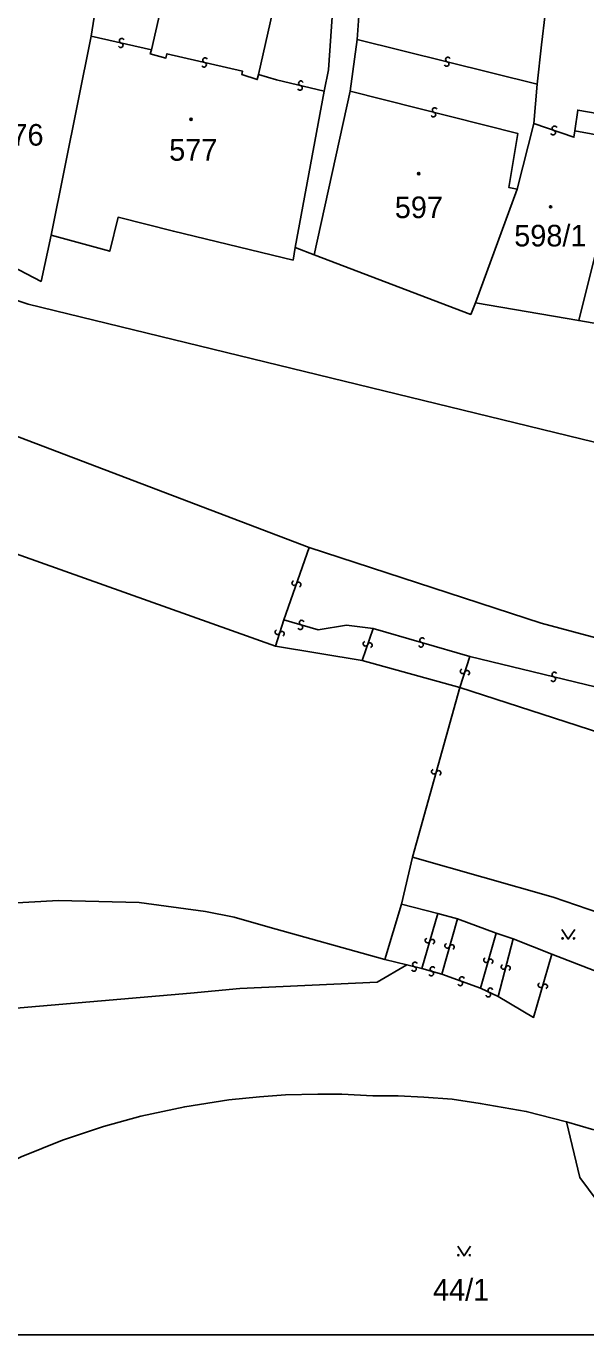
# Model space of a CAD drawing. Extents: x -600309 to -598967, y -1161267 to -1160292.
# Drawn here: x -599819 to -599774.9, y -1161267 to -1161164 of the extents above; entities that cross this region are included whole.
import ezdxf

# ---------------------------------------------------------------- set-up
doc = ezdxf.new("R2010")
doc.units = 0
for name, color, linetype in [('Level 1', 7, 'Continuous'), ('Level 13', 7, 'Continuous'), ('Level 3', 7, 'Continuous'), ('Level 4', 7, 'Continuous'), ('Level 5', 7, 'Continuous'), ('Level 60', 7, 'Continuous'), ('Vrstva 60', 7, 'Continuous'), ('Vrstva 63', 7, 'Continuous')]:
    doc.layers.add(name, color=color, linetype=linetype)

msp = doc.modelspace()

# ---------------------------------------------------------------- linework, layer by layer
at = {"layer": 'Level 1'}
for points in [[(-600308.54, -1161016.58), (-600293.63, -1161026), (-600269.66, -1161037.42), (-600029.19, -1161135.15), (-600013.53, -1161140.37), (-599983.56, -1161149.75), (-599958.61, -1161155.76), (-599866.12, -1161178.6), (-599796.72, -1161205.03)], [(-600061.36, -1161110.25), (-600061.66, -1161110.46), (-600061.42, -1161112.61), (-600060.19, -1161113.93), (-600035.23, -1161124.14), (-600027.25, -1161127.68), (-600022.21, -1161129.09), (-599992.6, -1161138.37), (-599975.05, -1161143.25), (-599941.16, -1161151.69), (-599908.68, -1161159.77), (-599906.46, -1161160.46), (-599904.58, -1161161.31), (-599900.76, -1161162.29), (-599898.7, -1161162.24), (-599865.5, -1161170.1), (-599818.82, -1161185.87), (-599739.03, -1161205.3), (-599702.32, -1161201.68)], [(-599699.51, -1161214.79), (-599702.32, -1161201.68), (-599739.03, -1161205.3), (-599818.82, -1161185.87), (-599865.5, -1161170.1), (-599898.7, -1161162.24), (-599900.76, -1161162.29), (-599904.58, -1161161.31), (-599906.46, -1161160.46), (-599908.68, -1161159.77), (-599941.16, -1161151.69), (-599975.05, -1161143.25), (-599992.6, -1161138.37), (-600022.21, -1161129.09), (-600027.25, -1161127.68), (-600035.23, -1161124.14), (-600060.19, -1161113.93), (-600061.42, -1161112.61), (-600061.66, -1161110.46)], [(-599793.64, -1161145.02), (-599795.18, -1161167.41), (-599795.54, -1161169.09)], [(-599778.46, -1161157.77), (-599777.55, -1161158.16), (-599778.41, -1161165.42), (-599778.75, -1161168.52)], [(-599813.48, -1161162.26), (-599813.86, -1161164.75)], [(-599792.92, -1161165), (-599792.82, -1161163.53)], [(-599813.86, -1161164.75), (-599817.03, -1161180.41)], [(-599792.92, -1161165), (-599793.48, -1161169.09)], [(-599778.75, -1161168.52), (-599779.03, -1161171.64)], [(-599795.54, -1161169.09), (-599797.8, -1161181.4)], [(-599793.48, -1161169.09), (-599796.32, -1161181.96)], [(-599779.03, -1161171.64), (-599780.35, -1161176.79)], [(-599771.95, -1161172.91), (-599775.49, -1161187.15)], [(-599817.03, -1161180.41), (-599817.81, -1161184.06), (-599825.32, -1161180.15), (-599824.43, -1161176.22)], [(-599780.35, -1161176.79), (-599783.62, -1161185.74)], [(-599797.8, -1161181.4), (-599797.98, -1161182.38), (-599807.4, -1161180.11), (-599811.75, -1161179.01), (-599812.41, -1161181.69), (-599817.03, -1161180.41)], [(-599796.32, -1161181.96), (-599797.8, -1161181.4)], [(-599783.62, -1161185.74), (-599783.99, -1161186.66), (-599796.32, -1161181.96)], [(-599783.62, -1161185.74), (-599775.49, -1161187.15)], [(-599767.96, -1161188.46), (-599775.49, -1161187.15)], [(-599868.39, -1161187.94), (-599854.87, -1161193.03), (-599799.36, -1161212.78)], [(-599796.72, -1161205.03), (-599778.44, -1161210.97), (-599745.25, -1161219.88)], [(-599792.54, -1161213.92), (-599799.36, -1161212.78)], [(-599784.84, -1161216.05), (-599792.54, -1161213.92)], [(-599784.84, -1161216.05), (-599772.79, -1161219.97), (-599769.54, -1161221.11), (-599765.57, -1161222.62), (-599761.09, -1161224.86), (-599756.93, -1161227.27), (-599752.12, -1161230.48), (-599747.56, -1161234.36), (-599745.4, -1161236.66), (-599743.78, -1161238.55)], [(-599789.44, -1161233.1), (-599788.57, -1161229.41)], [(-599740.19, -1161258.49), (-599741.07, -1161257.32), (-599744.3, -1161253.36), (-599748.22, -1161249.46), (-599751.38, -1161246.44), (-599755.22, -1161243.29), (-599757.94, -1161241.49), (-599760.76, -1161239.75), (-599769.23, -1161235.4), (-599777.51, -1161232.57), (-599788.57, -1161229.41)], [(-599855.43, -1161231.13), (-599851.48, -1161233.14), (-599847.27, -1161234.22), (-599843.59, -1161234.35), (-599816.43, -1161232.83), (-599810.09, -1161232.98), (-599804.88, -1161233.68), (-599802.61, -1161234.14), (-599799.96, -1161234.89), (-599790.76, -1161237.46)], [(-599790.76, -1161237.46), (-599789.44, -1161233.1)], [(-599789.44, -1161233.1), (-599786.59, -1161233.86)], [(-599785.03, -1161234.27), (-599786.59, -1161233.86)], [(-599785.03, -1161234.27), (-599781.99, -1161235.4)], [(-599780.64, -1161235.83), (-599781.99, -1161235.4)], [(-599780.64, -1161235.83), (-599777.61, -1161237.06)], [(-599790.76, -1161237.46), (-599789.02, -1161237.89)], [(-599740.19, -1161258.49), (-599740.68, -1161258.38), (-599743.02, -1161255.96), (-599745.48, -1161253.71), (-599748.3, -1161251.32), (-599751.25, -1161249.18), (-599754.01, -1161247.38), (-599757.44, -1161245.41), (-599760.36, -1161243.95), (-599769.82, -1161240.06), (-599777.61, -1161237.06)], [(-599860.57, -1161241.83), (-599828.93, -1161242.08), (-599806.04, -1161240.12), (-599802.17, -1161239.75), (-599791.37, -1161239.26), (-599789.02, -1161237.89)], [(-599826.94, -1161257.17), (-599825.65, -1161256.39), (-599822.28, -1161254.49), (-599819.37, -1161253), (-599816.13, -1161251.7), (-599812.89, -1161250.62), (-599809.96, -1161249.8), (-599806.5, -1161249.07), (-599803.03, -1161248.52), (-599800.62, -1161248.28), (-599798.56, -1161248.13), (-599796.02, -1161248.08), (-599794.15, -1161248.07), (-599791.71, -1161248.2), (-599789.71, -1161248.21), (-599787.69, -1161248.32), (-599785.46, -1161248.47), (-599783.24, -1161248.8), (-599779.62, -1161249.44), (-599776.45, -1161250.26)], [(-599776.45, -1161250.26), (-599774.31, -1161250.88)]]:
    msp.add_lwpolyline(points, dxfattribs=at)
at = {"layer": 'Level 13'}
for centre, start, end in [((-599811.54, -1161165.47), 204.2964, 76.8864), ((-599811.46, -1161165.11), 24.5109, 256.6089), ((-599804.9, -1161166.64), 24.364, 256.462), ((-599785.79, -1161166.58), 23.2077, 255.7977), ((-599804.98, -1161167), 204.1495, 76.7395), ((-599785.89, -1161166.94), 203.4221, 75.5201), ((-599797.44, -1161168.82), 203.5928, 76.1828), ((-599797.36, -1161168.46), 23.8073, 255.9053), ((-599786.93, -1161170.93), 203.0301, 75.6201), ((-599786.83, -1161170.57), 23.2445, 255.3425), ((-599777.39, -1161172.01), 18.6662, 250.7642), ((-599777.51, -1161172.35), 198.4518, 71.0418), ((-599797.88, -1161207.82), 108.1859, 340.2839), ((-599797.54, -1161207.94), 287.9715, 160.5615), ((-599797.3, -1161210.94), 21.0636, 253.1616), ((-599799.21, -1161211.69), 109.6079, 341.7059), ((-599798.85, -1161211.81), 289.3934, 161.9834), ((-599797.4, -1161211.3), 200.8492, 73.4392), ((-599792.27, -1161212.6), 108.396, 340.494), ((-599791.93, -1161212.72), 288.1815, 160.7715), ((-599787.91, -1161212.68), 200.9646, 73.5546), ((-599787.81, -1161212.32), 21.179, 253.277), ((-599784.63, -1161214.77), 109.713, 341.811), ((-599784.27, -1161214.89), 289.4985, 162.0885), ((-599777.41, -1161215.03), 23.6738, 255.7718), ((-599777.5, -1161215.39), 203.4593, 76.0493), ((-599786.89, -1161222.68), 111.7734, 343.8714), ((-599786.53, -1161222.78), 291.559, 164.149), ((-599787.39, -1161235.97), 111.3573, 343.4553), ((-599787.03, -1161236.07), 291.1428, 163.7328), ((-599785.84, -1161236.39), 111.3404, 343.4384), ((-599785.48, -1161236.49), 291.1259, 163.7159), ((-599788.38, -1161237.86), 23.6769, 255.7749), ((-599782.79, -1161237.52), 111.2129, 343.8029), ((-599782.43, -1161237.62), 291.4273, 163.5253), ((-599788.47, -1161238.22), 203.4624, 76.0524), ((-599787.1, -1161238.58), 201.525, 73.623), ((-599787, -1161238.22), 21.3106, 253.9006), ((-599784.69, -1161239.01), 17.2088, 249.3068), ((-599781.42, -1161238.05), 112.5982, 344.6962), ((-599781.06, -1161238.15), 292.3837, 164.9737), ((-599784.82, -1161239.35), 196.9944, 69.5844), ((-599782.45, -1161239.89), 12.4354, 245.0254), ((-599778.5, -1161239.49), 111.1064, 343.6964), ((-599778.14, -1161239.59), 291.3208, 163.4188), ((-599782.61, -1161240.23), 192.6499, 64.7479)]:
    msp.add_arc(centre, 0.184, start, end, dxfattribs=at)
at = {"layer": 'Level 3'}
for points in [[(-599809.13, -1161165.83), (-599806.27, -1161153.26), (-599797.9, -1161155.31), (-599800.71, -1161167.76)], [(-599813.86, -1161164.75), (-599809.13, -1161165.83)], [(-599778.75, -1161168.52), (-599792.92, -1161165)], [(-599809.13, -1161165.83), (-599809.22, -1161166.15), (-599807.98, -1161166.47), (-599807.9, -1161166.13), (-599801.97, -1161167.5), (-599802, -1161167.77), (-599800.8, -1161168.17), (-599800.71, -1161167.76)], [(-599800.71, -1161167.76), (-599799.27, -1161168.19), (-599795.54, -1161169.09)], [(-599793.48, -1161169.09), (-599780.29, -1161172.41), (-599780.99, -1161176.67), (-599780.35, -1161176.79)], [(-599775.81, -1161172.21), (-599775.57, -1161170.57), (-599771.92, -1161171.21)], [(-599779.03, -1161171.64), (-599775.87, -1161172.71), (-599775.81, -1161172.21)], [(-599775.81, -1161172.21), (-599771.95, -1161172.91)], [(-599798.7, -1161210.72), (-599796.72, -1161205.03)], [(-599799.36, -1161212.78), (-599798.7, -1161210.72)], [(-599798.7, -1161210.72), (-599796, -1161211.51), (-599793.76, -1161211.15), (-599791.67, -1161211.39)], [(-599792.54, -1161213.92), (-599791.67, -1161211.39)], [(-599791.67, -1161211.39), (-599784.06, -1161213.6)], [(-599784.84, -1161216.05), (-599784.06, -1161213.6)], [(-599784.06, -1161213.6), (-599770.85, -1161216.82), (-599760.1, -1161219.61), (-599750.09, -1161222.32), (-599748.32, -1161223.05), (-599746.73, -1161224.06), (-599745.32, -1161225.55), (-599739.8, -1161231.05), (-599739.38, -1161232.56), (-599739.65, -1161234.25), (-599740.24, -1161235.33), (-599740.92, -1161236.01)], [(-599788.57, -1161229.41), (-599784.84, -1161216.05)], [(-599787.83, -1161238.18), (-599786.59, -1161233.86)], [(-599786.28, -1161238.62), (-599785.03, -1161234.27)], [(-599781.99, -1161235.4), (-599783.23, -1161239.74)], [(-599781.84, -1161240.38), (-599780.64, -1161235.83)], [(-599777.61, -1161237.06), (-599779.04, -1161242.03), (-599781.84, -1161240.38)], [(-599789.02, -1161237.89), (-599787.83, -1161238.18)], [(-599786.28, -1161238.62), (-599787.83, -1161238.18)], [(-599786.28, -1161238.62), (-599783.23, -1161239.74)], [(-599781.84, -1161240.38), (-599783.23, -1161239.74)], [(-599763.94, -1161267.03), (-599764.76, -1161265.05), (-599767.23, -1161262.52), (-599770.51, -1161260.15), (-599773.37, -1161257.41), (-599775.41, -1161254.63), (-599776.45, -1161250.26)]]:
    msp.add_lwpolyline(points, dxfattribs=at)
at = {"layer": 'Level 5'}
for points in [[(-599776.81, -1161235.11), (-599776.31, -1161235.86), (-599775.81, -1161235.11)], [(-599785.01, -1161260.06), (-599784.51, -1161260.81), (-599784.01, -1161260.06)]]:
    msp.add_lwpolyline(points, dxfattribs=at)
for centre, radius in [((-599806, -1161171.3), 0.09), ((-599806, -1161171.3), 0.0521), ((-599788.08, -1161175.57), 0.09), ((-599788.08, -1161175.57), 0.0521), ((-599777.71, -1161178.19), 0.09), ((-599777.71, -1161178.19), 0.0521), ((-599776.76, -1161235.81), 0.05), ((-599775.86, -1161235.81), 0.05), ((-599784.96, -1161260.76), 0.05), ((-599784.06, -1161260.76), 0.05)]:
    msp.add_circle(centre, radius, dxfattribs=at)
at = {"layer": 'Level 60'}
for points in [[(-599778.27, -1161140.53), (-599777.52, -1161131.02), (-599771.28, -1161131.52), (-599771.92, -1161171.21), (-599771.95, -1161172.91), (-599775.49, -1161187.15), (-599783.62, -1161185.74), (-599780.35, -1161176.79), (-599779.03, -1161171.64), (-599778.75, -1161168.52), (-599778.41, -1161165.42), (-599777.55, -1161158.16), (-599778.46, -1161157.77), (-599778.86, -1161157.49)], [(-599763.21, -1161132.16), (-599762.46, -1161132.23), (-599763.3, -1161144.19), (-599767.27, -1161188.58), (-599767.96, -1161188.46), (-599775.49, -1161187.15), (-599771.95, -1161172.91), (-599771.92, -1161171.21), (-599771.28, -1161131.52)], [(-599795.18, -1161167.41), (-599793.64, -1161145.02), (-599793.23, -1161139.52), (-599792.26, -1161139.56), (-599790.71, -1161139.77), (-599791.49, -1161142.45), (-599792.29, -1161155.55), (-599792.82, -1161163.53), (-599792.92, -1161165), (-599793.48, -1161169.09), (-599796.32, -1161181.96), (-599797.8, -1161181.4), (-599795.54, -1161169.09)], [(-599813.48, -1161162.26), (-599811.83, -1161151.63), (-599810.43, -1161141.95), (-599804.53, -1161143.03), (-599793.64, -1161145.02), (-599795.18, -1161167.41), (-599795.54, -1161169.09), (-599797.8, -1161181.4), (-599797.98, -1161182.38), (-599807.4, -1161180.11), (-599811.75, -1161179.01), (-599812.41, -1161181.69), (-599817.03, -1161180.41), (-599813.86, -1161164.75)], [(-599821.09, -1161150.4), (-599820.52, -1161146.98), (-599817.41, -1161147.49), (-599817.9, -1161150.94), (-599813.63, -1161151.49), (-599811.83, -1161151.63), (-599813.48, -1161162.26), (-599813.86, -1161164.75), (-599817.03, -1161180.41), (-599817.81, -1161184.06), (-599825.32, -1161180.15), (-599824.43, -1161176.22), (-599823, -1161169.93), (-599820.85, -1161160.75), (-599819.98, -1161157), (-599819.81, -1161156.13), (-599819.38, -1161154.09), (-599819.25, -1161150.71)], [(-599793.48, -1161169.09), (-599792.92, -1161165), (-599792.82, -1161163.53), (-599792.29, -1161155.55), (-599789.37, -1161155.97), (-599778.86, -1161157.49), (-599778.46, -1161157.77), (-599777.55, -1161158.16), (-599778.41, -1161165.42), (-599778.75, -1161168.52), (-599779.03, -1161171.64), (-599780.35, -1161176.79), (-599783.62, -1161185.74), (-599783.99, -1161186.66), (-599796.32, -1161181.96)], [(-599847.27, -1161234.22), (-599843.59, -1161234.35), (-599816.43, -1161232.83), (-599810.09, -1161232.98), (-599804.88, -1161233.68), (-599802.61, -1161234.14), (-599799.96, -1161234.89), (-599790.76, -1161237.46), (-599789.02, -1161237.89), (-599791.37, -1161239.26), (-599802.17, -1161239.75), (-599806.04, -1161240.12), (-599828.93, -1161242.08), (-599860.57, -1161241.83), (-599855.43, -1161231.13), (-599851.48, -1161233.14)]]:
    msp.add_lwpolyline(points, close=True, dxfattribs=at)
for points in [[(-599739.03, -1161205.3), (-599818.82, -1161185.87), (-599865.5, -1161170.1), (-599898.7, -1161162.24), (-599900.76, -1161162.29), (-599904.58, -1161161.31), (-599906.46, -1161160.46), (-599908.68, -1161159.77), (-599941.16, -1161151.69), (-599975.05, -1161143.25), (-599992.6, -1161138.37)], [(-599880.83, -1161163.77), (-599880.91, -1161164.07), (-599869.18, -1161166.71), (-599869.1, -1161166.47), (-599864.52, -1161167.46), (-599847.55, -1161171.72), (-599833.82, -1161175.05), (-599833.66, -1161174.3), (-599830.66, -1161174.89), (-599827.67, -1161175.53), (-599824.43, -1161176.22), (-599825.32, -1161180.15), (-599817.81, -1161184.06), (-599817.03, -1161180.41), (-599812.41, -1161181.69), (-599811.75, -1161179.01), (-599807.4, -1161180.11), (-599797.98, -1161182.38), (-599797.8, -1161181.4), (-599796.32, -1161181.96), (-599783.99, -1161186.66), (-599783.62, -1161185.74), (-599775.49, -1161187.15), (-599767.96, -1161188.46)], [(-599769.82, -1161240.06), (-599777.61, -1161237.06), (-599780.64, -1161235.83), (-599781.99, -1161235.4), (-599785.03, -1161234.27), (-599786.59, -1161233.86), (-599789.44, -1161233.1), (-599788.57, -1161229.41), (-599777.51, -1161232.57), (-599769.23, -1161235.4)]]:
    msp.add_lwpolyline(points, dxfattribs=at)
at = {"layer": 'Vrstva 60'}
for points in [[(-599745.25, -1161219.88), (-599778.44, -1161210.97), (-599796.72, -1161205.03), (-599866.12, -1161178.6), (-599958.61, -1161155.76), (-599983.56, -1161149.75), (-600013.53, -1161140.37), (-600029.19, -1161135.15), (-600269.66, -1161037.42)], [(-600269.66, -1161037.42), (-600029.19, -1161135.15), (-600013.53, -1161140.37), (-599983.56, -1161149.75), (-599958.61, -1161155.76), (-599866.12, -1161178.6), (-599796.72, -1161205.03), (-599778.44, -1161210.97), (-599745.25, -1161219.88)], [(-600189.74, -1161080.33), (-600110.03, -1161111.48), (-600017.61, -1161148.92), (-599998.66, -1161155.17), (-599968.04, -1161161.44), (-599947.72, -1161166.65), (-599940.7, -1161168.31), (-599932.71, -1161170.39), (-599873.45, -1161186.23), (-599868.39, -1161187.94), (-599854.87, -1161193.03), (-599799.36, -1161212.78), (-599792.54, -1161213.92), (-599784.84, -1161216.05), (-599772.79, -1161219.97)], [(-599772.79, -1161219.97), (-599784.84, -1161216.05), (-599792.54, -1161213.92), (-599799.36, -1161212.78), (-599854.87, -1161193.03), (-599868.39, -1161187.94), (-599873.45, -1161186.23), (-599932.71, -1161170.39), (-599940.7, -1161168.31), (-599947.72, -1161166.65), (-599968.04, -1161161.44), (-599998.66, -1161155.17), (-600017.61, -1161148.92), (-600110.03, -1161111.48), (-600189.74, -1161080.33)], [(-599739.03, -1161205.3), (-599818.82, -1161185.87), (-599865.5, -1161170.1), (-599898.7, -1161162.24), (-599900.76, -1161162.29), (-599904.58, -1161161.31), (-599906.46, -1161160.46), (-599908.68, -1161159.77), (-599941.16, -1161151.69), (-599975.05, -1161143.25), (-599992.6, -1161138.37)], [(-599843.59, -1161234.35), (-599816.43, -1161232.83), (-599810.09, -1161232.98), (-599804.88, -1161233.68), (-599802.61, -1161234.14), (-599799.96, -1161234.89), (-599790.76, -1161237.46), (-599789.44, -1161233.1), (-599788.57, -1161229.41), (-599777.51, -1161232.57), (-599769.23, -1161235.4)], [(-599769.82, -1161240.06), (-599777.61, -1161237.06), (-599780.64, -1161235.83), (-599781.99, -1161235.4), (-599785.03, -1161234.27), (-599786.59, -1161233.86), (-599789.44, -1161233.1), (-599790.76, -1161237.46), (-599789.02, -1161237.89), (-599791.37, -1161239.26), (-599802.17, -1161239.75), (-599806.04, -1161240.12), (-599828.93, -1161242.08)], [(-599774.31, -1161250.88), (-599776.45, -1161250.26), (-599779.62, -1161249.44), (-599783.24, -1161248.8), (-599785.46, -1161248.47), (-599787.69, -1161248.32), (-599789.71, -1161248.21), (-599791.71, -1161248.2), (-599794.15, -1161248.07), (-599796.02, -1161248.08), (-599798.56, -1161248.13), (-599800.62, -1161248.28), (-599803.03, -1161248.52), (-599806.5, -1161249.07), (-599809.96, -1161249.8), (-599812.89, -1161250.62), (-599816.13, -1161251.7), (-599819.37, -1161253)], [(-599819.37, -1161253), (-599816.13, -1161251.7), (-599812.89, -1161250.62), (-599809.96, -1161249.8), (-599806.5, -1161249.07), (-599803.03, -1161248.52), (-599800.62, -1161248.28), (-599798.56, -1161248.13), (-599796.02, -1161248.08), (-599794.15, -1161248.07), (-599791.71, -1161248.2), (-599789.71, -1161248.21), (-599787.69, -1161248.32), (-599785.46, -1161248.47), (-599783.24, -1161248.8), (-599779.62, -1161249.44), (-599776.45, -1161250.26), (-599774.31, -1161250.88)], [(-599840.17, -1161267.03), (-599746.75, -1161267.03)]]:
    msp.add_lwpolyline(points, dxfattribs=at)
at = {"layer": 'Vrstva 63'}
msp.add_lwpolyline([(-600308.54, -1160292.35), (-598967.11, -1160292.35), (-598967.11, -1161267.03), (-600308.54, -1161267.03)], close=True, dxfattribs=at)

# ---------------------------------------------------------------- texts
at = {"layer": 'Level 4'}
for s, p in [('576', (-599821.41, -1161173.37)), ('577', (-599807.73, -1161174.56)), ('597', (-599789.97, -1161179.08)), ('598/1', (-599780.57, -1161181.31)), ('44/1', (-599786.96, -1161264.33))]:
    msp.add_text(s, height=1.7, dxfattribs=at).set_placement(p)

doc.saveas('drawing.dxf')
